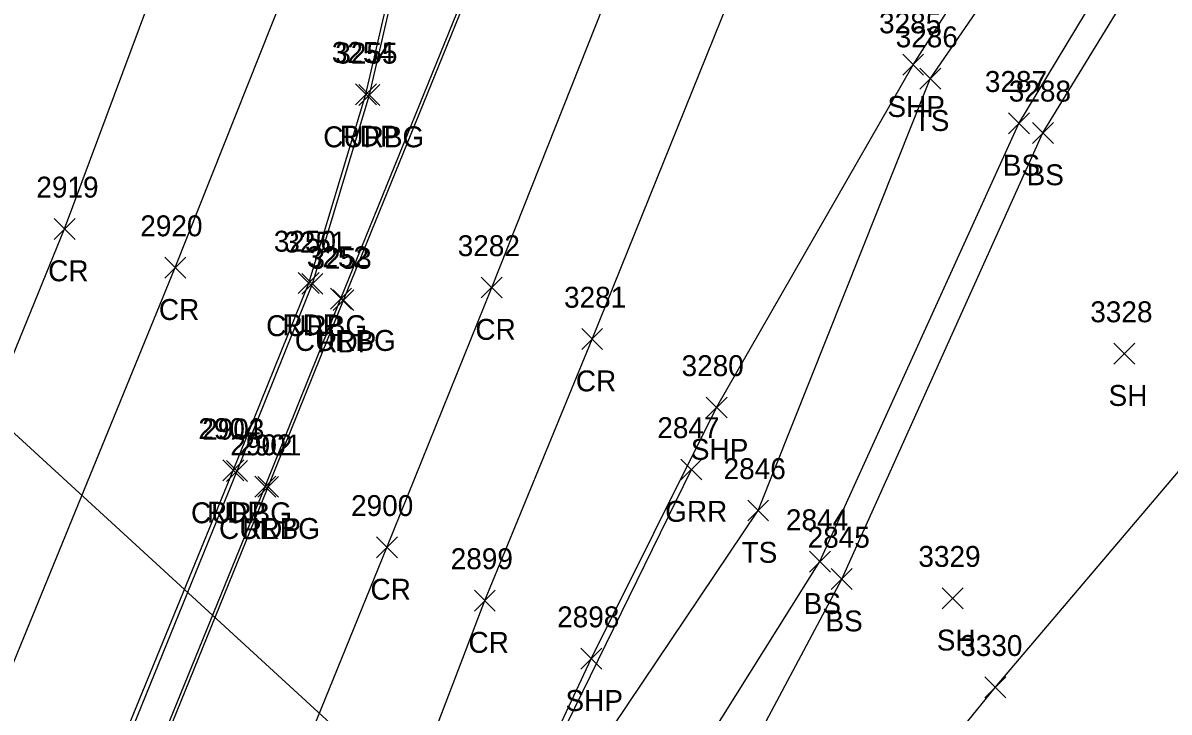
# Model space of a CAD drawing. Extents: x 1623612 to 1625808, y 621345 to 627748.
# Drawn here: x 1624839.4 to 1624949, y 626608.1 to 626674 of the extents above; entities that cross this region are included whole.
import ezdxf

# ---------------------------------------------------------------- set-up
doc = ezdxf.new("R2010")
doc.units = 0
for name, color, linetype in [('DCP', 7, 'Continuous'), ('L_A', 7, 'Continuous'), ('L_I', 7, 'Continuous'), ('L_TIC', 7, 'Continuous'), ('LELB', 7, 'Continuous'), ('LFNC', 7, 'Continuous'), ('P_A', 7, 'Continuous'), ('P_I', 7, 'Continuous'), ('P_TIC', 7, 'Continuous'), ('PET', 7, 'Continuous'), ('PRC', 7, 'Continuous'), ('PSP', 7, 'Continuous'), ('R_A', 7, 'Continuous'), ('R_I', 7, 'Continuous'), ('R_TIC', 7, 'Continuous'), ('RC', 7, 'Continuous'), ('RGR', 7, 'Continuous')]:
    doc.layers.add(name, color=color, linetype=linetype)

msp = doc.modelspace()

# ---------------------------------------------------------------- linework, layer by layer
at = {"layer": 'DCP'}
msp.add_lwpolyline([(1624893.55, 626584.29), (1624802.89, 626667.42)], dxfattribs=at)
at = {"layer": 'L_TIC'}
for points in [[(1624925.15, 626667.66), (1624927.15, 626669.66)], [(1624927.15, 626667.66), (1624925.15, 626669.66)], [(1624933.63, 626663.39), (1624935.63, 626665.39)], [(1624935.63, 626663.39), (1624933.63, 626665.39)], [(1624935.92, 626662.47), (1624937.92, 626664.47)], [(1624937.92, 626662.47), (1624935.92, 626664.47)], [(1624943.71, 626641.37), (1624945.71, 626643.37)], [(1624945.71, 626641.37), (1624943.71, 626643.37)], [(1624908.69, 626626.37), (1624910.69, 626628.37)], [(1624910.69, 626626.37), (1624908.69, 626628.37)], [(1624914.6, 626621.48), (1624916.6, 626623.48)], [(1624916.6, 626621.48), (1624914.6, 626623.48)], [(1624916.68, 626619.81), (1624918.68, 626621.81)], [(1624918.68, 626619.81), (1624916.68, 626621.81)], [(1624927.28, 626617.98), (1624929.28, 626619.98)], [(1624929.28, 626617.98), (1624927.28, 626619.98)], [(1624931.36, 626609.46), (1624933.36, 626611.46)], [(1624933.36, 626609.46), (1624931.36, 626611.46)]]:
    msp.add_lwpolyline(points, dxfattribs=at)
at = {"layer": 'LELB'}
for points in [[(1624803, 626375.22), (1624813.35, 626398.45), (1624825.59, 626427.7), (1624842.6, 626469.77), (1624853.82, 626508.25), (1624866.96, 626541.11), (1624879.6, 626570.92), (1624891.67, 626600.55), (1624909.69, 626627.37), (1624926.15, 626668.66), (1624945.08, 626696.18), (1624959.4, 626716.07), (1624979.06, 626741.61), (1624996.92, 626763.33), (1625023.93, 626790.77), (1625051.04, 626817.18), (1625076.24, 626838.55), (1625119.15, 626870.61), (1625147.29, 626888.18), (1625173.2, 626903.38), (1625206.27, 626920.6), (1625246.39, 626940.92)], [(1624810.6, 626380.38), (1624818.04, 626393.96), (1624831.09, 626425.55), (1624850.8, 626470.91), (1624859.76, 626506.71), (1624871.37, 626535.84), (1624886.95, 626567.84), (1624894.07, 626585.15), (1624895.49, 626590.47), (1624915.6, 626622.48), (1624934.63, 626664.39), (1624951.07, 626691.63), (1624965.13, 626713.06), (1624983.66, 626737.48), (1625004.4, 626758.94), (1625029.36, 626786.77), (1625054.16, 626807.16), (1625052.62, 626815.07), (1625083.54, 626836.73), (1625122.13, 626865.73), (1625150.08, 626884.49), (1625175.36, 626899.84), (1625209.28, 626915.51), (1625248.24, 626935.95)], [(1624815.3, 626378.44), (1624822.97, 626393.02), (1624835.07, 626424.21), (1624854.93, 626470.78), (1624864.02, 626503.22), (1624876, 626534.5), (1624889.39, 626566.85), (1624897.36, 626584.29), (1624900.1, 626587.8), (1624917.68, 626620.81), (1624936.92, 626663.47), (1624953.32, 626690.33), (1624968.57, 626711.23), (1624977.21, 626720.96), (1624986.38, 626735.04), (1625009.06, 626756.63), (1625033.16, 626784.59), (1625055.85, 626805.24), (1625057.84, 626806.47), (1625088.69, 626829.26), (1625128.34, 626855.41), (1625156.9, 626876.93)]]:
    msp.add_lwpolyline(points, dxfattribs=at)
at = {"layer": 'LFNC'}
msp.add_lwpolyline([(1624893.32, 626267.47), (1624889.76, 626297.72), (1624887.08, 626329.77), (1624883.8, 626363.78), (1624880.81, 626399.96), (1624879.07, 626437.43), (1624887.16, 626474.96), (1624897.2, 626519.47), (1624905.01, 626552.27), (1624913.73, 626587.54), (1624932.36, 626610.46), (1624957.61, 626640.19), (1624978.31, 626663.2), (1624998.02, 626685.58), (1625017.22, 626707.44), (1625030.86, 626723.4), (1625050.01, 626745.66), (1625064.04, 626761.73)], dxfattribs=at)
at = {"layer": 'P_TIC'}
for points in [[(1624923.51, 626669), (1624925.51, 626671)], [(1624925.51, 626669), (1624923.51, 626671)], [(1624871.17, 626666.17), (1624873.17, 626668.17)], [(1624873.17, 626666.17), (1624871.17, 626668.17)], [(1624842.35, 626653.29), (1624844.35, 626655.29)], [(1624844.35, 626653.29), (1624842.35, 626655.29)], [(1624852.94, 626649.59), (1624854.94, 626651.59)], [(1624854.94, 626649.59), (1624852.94, 626651.59)], [(1624865.7, 626648.12), (1624867.7, 626650.12)], [(1624867.7, 626648.12), (1624865.7, 626650.12)], [(1624883.2, 626647.69), (1624885.2, 626649.69)], [(1624885.2, 626647.69), (1624883.2, 626649.69)], [(1624869.03, 626646.48), (1624871.03, 626648.48)], [(1624871.03, 626646.48), (1624869.03, 626648.48)], [(1624892.81, 626642.76), (1624894.81, 626644.76)], [(1624894.81, 626642.76), (1624892.81, 626644.76)], [(1624904.71, 626636.22), (1624906.71, 626638.22)], [(1624906.71, 626636.22), (1624904.71, 626638.22)], [(1624858.48, 626630.2), (1624860.48, 626632.2)], [(1624860.48, 626630.2), (1624858.48, 626632.2)], [(1624861.82, 626628.63), (1624863.82, 626630.63)], [(1624863.82, 626628.63), (1624861.82, 626630.63)], [(1624873.18, 626622.84), (1624875.18, 626624.84)], [(1624875.18, 626622.84), (1624873.18, 626624.84)], [(1624882.54, 626617.76), (1624884.54, 626619.76)], [(1624884.54, 626617.76), (1624882.54, 626619.76)], [(1624892.72, 626612.2), (1624894.72, 626614.2)], [(1624894.72, 626612.2), (1624892.72, 626614.2)]]:
    msp.add_lwpolyline(points, dxfattribs=at)
at = {"layer": 'PET'}
for points in [[(1624766.73, 626402.72), (1624780.64, 626437.98), (1624798.05, 626480.06), (1624815.81, 626524.2), (1624827.52, 626552.84), (1624846.03, 626598.35), (1624859.48, 626631.2), (1624866.7, 626649.12), (1624872.17, 626667.17), (1624878.33, 626693.72), (1624888.34, 626729.13), (1624901.95, 626767.65), (1624921.26, 626815.38), (1624932.49, 626843.12), (1624948.41, 626882.32), (1624965.05, 626923.7), (1624979.42, 626958.68), (1624996.36, 626998.74), (1625014.07, 627035.12), (1625037.87, 627077.32), (1625060.67, 627111.97), (1625086.82, 627148.78)], [(1624766.73, 626402.72), (1624766.83, 626400.8), (1624768.74, 626400.13), (1624770.3, 626401.2), (1624784.4, 626436.06), (1624801.24, 626478.11), (1624819.49, 626522.96), (1624830.85, 626551.33), (1624849.51, 626596.84), (1624862.82, 626629.63), (1624870.03, 626647.48), (1624887.2, 626689.75), (1624900.85, 626722.92), (1624916.26, 626761.13), (1624935.59, 626808.93), (1624946.63, 626835.79), (1624962.93, 626876.24), (1624979.58, 626917.12), (1624994.1, 626953.25), (1625010.3, 626991.9), (1625027.96, 627028.75), (1625048.74, 627069.01), (1625070.59, 627104.96), (1625095.62, 627141.4)]]:
    msp.add_lwpolyline(points, dxfattribs=at)
at = {"layer": 'PRC'}
for points in [[(1624873.9, 626593.46), (1624883.54, 626618.76), (1624893.81, 626643.76), (1624908.18, 626679.39), (1624921.64, 626711.58), (1624936.31, 626747.99), (1624947.72, 626775.53), (1624957.85, 626801.45), (1624972.86, 626837.96), (1624987.9, 626872.45)], [(1624861.26, 626592.1), (1624874.18, 626623.84), (1624884.2, 626648.69), (1624897.98, 626683.43), (1624911.83, 626716.44), (1624925.98, 626752.19), (1624938.6, 626781.61), (1624948.19, 626804.53), (1624958.48, 626830.64)], [(1624734.72, 626386.78), (1624744.9, 626412.05), (1624760.66, 626450.1), (1624774.5, 626485.17), (1624790.6, 626525.88), (1624807.67, 626567), (1624823.36, 626605.3), (1624843.35, 626654.29), (1624857.69, 626692.78)], [(1624746.25, 626379.72), (1624755.28, 626407.62), (1624769.23, 626442.41), (1624785.45, 626481.97), (1624800.21, 626519.37), (1624817.93, 626562.99), (1624833.55, 626600.88), (1624853.94, 626650.59), (1624866.71, 626682.78)]]:
    msp.add_lwpolyline(points, dxfattribs=at)
at = {"layer": 'PSP'}
msp.add_lwpolyline([(1624794.65, 626368.04), (1624800.63, 626383.44), (1624817.3, 626423.08), (1624832.73, 626462.11), (1624850.47, 626510.04), (1624865.43, 626546.52), (1624882.91, 626590.11), (1624893.72, 626613.2), (1624905.71, 626637.22), (1624924.51, 626670), (1624942.43, 626698.12), (1624956.64, 626717.85), (1624976.67, 626743.84), (1624995.18, 626765.37), (1625020.7, 626793.24), (1625048.65, 626820.06), (1625074.48, 626841.9), (1625117.11, 626873.56), (1625144.96, 626891.32), (1625172.26, 626906.31), (1625205.02, 626923.68), (1625245.42, 626943.67)], dxfattribs=at)
at = {"layer": 'R_TIC'}
for points in [[(1624871.5, 626666.1), (1624873.5, 626668.1)], [(1624873.5, 626666.1), (1624871.5, 626668.1)], [(1624866.05, 626648.04), (1624868.05, 626650.04)], [(1624868.05, 626648.04), (1624866.05, 626650.04)], [(1624868.78, 626646.63), (1624870.78, 626648.63)], [(1624870.78, 626646.63), (1624868.78, 626648.63)], [(1624858.85, 626630.15), (1624860.85, 626632.15)], [(1624860.85, 626630.15), (1624858.85, 626632.15)], [(1624902.3, 626630.29), (1624904.3, 626632.29)], [(1624904.3, 626630.29), (1624902.3, 626632.29)], [(1624861.54, 626628.65), (1624863.54, 626630.65)], [(1624863.54, 626628.65), (1624861.54, 626630.65)]]:
    msp.add_lwpolyline(points, dxfattribs=at)
at = {"layer": 'RC'}
for points in [[(1624767.13, 626402.39), (1624781.22, 626437.68), (1624798.28, 626479.82), (1624816.29, 626523.98), (1624827.95, 626552.72), (1624846.41, 626598.09), (1624859.85, 626631.15), (1624867.05, 626649.04), (1624872.5, 626667.1), (1624878.6, 626693.46), (1624888.65, 626729.07), (1624902.23, 626767.49), (1624921.49, 626815.28), (1624932.62, 626843.03), (1624948.65, 626882.09), (1624965.45, 626923.58), (1624979.81, 626958.53), (1624996.62, 626998.96), (1625014.22, 627035.04), (1625038.15, 627077.1), (1625060.78, 627111.92), (1625087.16, 627148.54)], [(1624767.13, 626402.39), (1624767.37, 626401.42), (1624768.69, 626400.62), (1624769.87, 626401.46), (1624784.13, 626436.2), (1624801.08, 626478.17), (1624819.28, 626523.2), (1624830.67, 626551.37), (1624849.2, 626596.97), (1624862.54, 626629.65), (1624869.78, 626647.63), (1624886.89, 626689.79), (1624900.54, 626723.06), (1624916.05, 626761.33), (1624935.24, 626808.75), (1624946.34, 626835.89), (1624962.53, 626876.37), (1624979.31, 626917.29), (1624993.83, 626953.39), (1625009.94, 626991.92), (1625027.68, 627028.97), (1625048.28, 627069.21), (1625070.34, 627105.18), (1625095.35, 627141.59)]]:
    msp.add_lwpolyline(points, dxfattribs=at)
at = {"layer": 'RGR'}
msp.add_lwpolyline([(1624833.08, 626455.23), (1624837.69, 626472.26), (1624850.98, 626509.38), (1624864.06, 626541.69), (1624877.05, 626573.21), (1624889.19, 626602.45), (1624903.3, 626631.29)], dxfattribs=at)

# ---------------------------------------------------------------- texts
at = {"layer": 'L_A'}
for s, p in [('TS', (1624924.56, 626663.66)), ('BS', (1624933.08, 626659.39)), ('BS', (1624935.36, 626658.47)), ('SH', (1624943.2, 626637.37)), ('TS', (1624908.1, 626622.37)), ('BS', (1624914.04, 626617.48)), ('BS', (1624916.12, 626615.81)), ('SH', (1624926.77, 626613.98))]:
    msp.add_text(s, height=2, dxfattribs=at).set_placement(p)
at = {"layer": 'L_I'}
for s, p in [('3286', (1624922.84, 626671.66)), ('3287', (1624931.37, 626667.39)), ('3288', (1624933.66, 626666.47)), ('3328', (1624941.45, 626645.37)), ('2846', (1624906.38, 626630.37)), ('2844', (1624912.34, 626625.48)), ('2845', (1624914.42, 626623.81)), ('3329', (1624925.01, 626621.98)), ('3330', (1624929.01, 626613.46))]:
    msp.add_text(s, height=2, dxfattribs=at).set_placement(p)
at = {"layer": 'P_A'}
for s, p in [('SHP', (1624922.05, 626665)), ('RDP', (1624869.66, 626662.17)), ('CR', (1624841.78, 626649.29)), ('CR', (1624852.37, 626645.59)), ('RDP', (1624864.19, 626644.12)), ('CR', (1624882.64, 626643.69)), ('RDP', (1624867.52, 626642.48)), ('CR', (1624892.25, 626638.76)), ('SHP', (1624903.25, 626632.22)), ('RDP', (1624856.96, 626626.2)), ('RDP', (1624860.31, 626624.63)), ('CR', (1624872.61, 626618.84)), ('CR', (1624881.98, 626613.76)), ('SHP', (1624891.26, 626608.2))]:
    msp.add_text(s, height=2, dxfattribs=at).set_placement(p)
at = {"layer": 'P_I'}
for s, p in [('3285', (1624921.25, 626673)), ('3254', (1624868.91, 626670.17)), ('2919', (1624840.65, 626657.29)), ('2920', (1624850.59, 626653.59)), ('3250', (1624863.36, 626652.12)), ('3282', (1624880.95, 626651.69)), ('3253', (1624866.77, 626650.48)), ('3281', (1624891.12, 626646.76)), ('3280', (1624902.36, 626640.22)), ('2904', (1624856.14, 626634.2)), ('2901', (1624860.05, 626632.63)), ('2900', (1624870.75, 626626.84)), ('2899', (1624880.28, 626621.76)), ('2898', (1624890.46, 626616.2))]:
    msp.add_text(s, height=2, dxfattribs=at).set_placement(p)
at = {"layer": 'R_A'}
for s, p in [('CURBG', (1624868.09, 626662.1)), ('CURBG', (1624862.63, 626644.04)), ('CURBG', (1624865.37, 626642.63)), ('CURBG', (1624855.44, 626626.15)), ('GRR', (1624900.79, 626626.29)), ('CURBG', (1624858.12, 626624.65))]:
    msp.add_text(s, height=2, dxfattribs=at).set_placement(p)
at = {"layer": 'R_I'}
for s, p in [('3255', (1624869.24, 626670.1)), ('3251', (1624864.36, 626652.04)), ('3252', (1624866.52, 626650.63)), ('2903', (1624856.51, 626634.15)), ('2847', (1624900.04, 626634.29)), ('2902', (1624859.2, 626632.65))]:
    msp.add_text(s, height=2, dxfattribs=at).set_placement(p)

doc.saveas('drawing.dxf')
